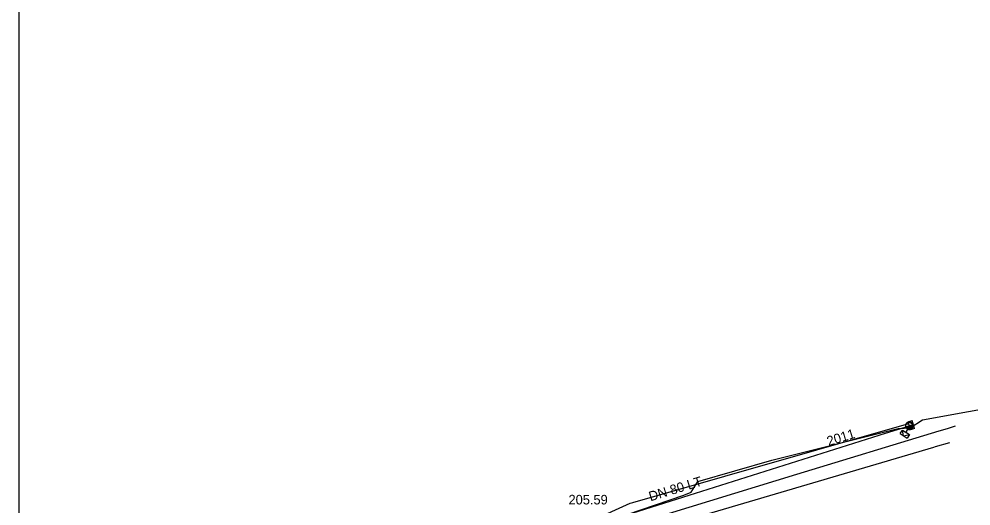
# Model space of a CAD drawing. Extents: x -596024 to -594475, y -1163820 to -1161957.
# Drawn here: x -596024.4 to -595945, y -1162849.5 to -1162808.8 of the extents above; entities that cross this region are included whole.
import ezdxf

# ---------------------------------------------------------------- set-up
doc = ezdxf.new("R2010")
doc.units = 0
for name, color, linetype in [('13', 7, 'Continuous'), ('31', 7, 'Continuous'), ('Vrstva 13', 7, 'Continuous'), ('Vrstva 15', 7, 'Continuous'), ('Vrstva 42', 7, 'Continuous'), ('Vrstva 43', 7, 'Continuous'), ('Vrstva 5', 7, 'Continuous'), ('Vrstva 51', 7, 'Continuous'), ('Vrstva 55', 7, 'Continuous'), ('Vrstva 63', 7, 'Continuous'), ('Vrstva 8', 7, 'Continuous')]:
    doc.layers.add(name, color=color, linetype=linetype)

# ---------------------------------------------------------------- blocks, each defined once
blk = doc.blocks.new('NN630')
at = {"layer": '31'}
for points in [[(-0.003, -0.7), (-0.703, 0)], [(-0.703, -0.7), (-0.703, 0), (0.697, 0), (0.697, -0.7)], [(-0.003, -0.7), (0.697, 0)], [(-0.703, -0.7), (0.697, -0.7)]]:
    blk.add_lwpolyline(points, dxfattribs=at)
blk = doc.blocks.new('NN440')
at = {"layer": '13'}
for points in [[(-0.631, 0), (0.629, 0)], [(0.631, -0.004), (0.627, 0.062), (0.617, 0.127), (0.6, 0.191), (0.577, 0.252), (0.547, 0.311), (0.511, 0.366), (0.469, 0.417), (0.423, 0.464), (0.371, 0.505), (0.316, 0.542), (0.257, 0.571), (0.196, 0.595), (0.132, 0.612), (0.067, 0.622), (0.001, 0.626), (-0.065, 0.622), (-0.13, 0.612), (-0.194, 0.595), (-0.255, 0.571), (-0.314, 0.542), (-0.369, 0.505), (-0.42, 0.464), (-0.467, 0.417), (-0.509, 0.366), (-0.544, 0.311), (-0.574, 0.252), (-0.598, 0.191), (-0.615, 0.127), (-0.626, 0.062), (-0.629, -0.004), (-0.626, -0.07), (-0.615, -0.135), (-0.598, -0.199), (-0.574, -0.26), (-0.544, -0.319), (-0.509, -0.374), (-0.467, -0.426), (-0.42, -0.472), (-0.369, -0.514), (-0.314, -0.55), (-0.255, -0.58), (-0.194, -0.603), (-0.13, -0.62), (-0.065, -0.631), (0.001, -0.634), (0.067, -0.631), (0.132, -0.62), (0.196, -0.603), (0.257, -0.58), (0.316, -0.55), (0.371, -0.514), (0.423, -0.472), (0.469, -0.426), (0.511, -0.374), (0.547, -0.319), (0.577, -0.26), (0.6, -0.199), (0.617, -0.135), (0.627, -0.07), (0.631, -0.004)], [(-0.601, -0.177), (0.57, -0.177)], [(-0.513, -0.325), (0.501, -0.325)], [(-0.375, -0.473), (0.353, -0.473)]]:
    blk.add_lwpolyline(points, dxfattribs=at)

msp = doc.modelspace()

# ---------------------------------------------------------------- linework, layer by layer
at = {"layer": 'Vrstva 13'}
msp.add_line((-595946.97, -1162842.98), (-595946.28, -1162842.77), dxfattribs=at)
msp.add_lwpolyline([(-595975.379, -1162854.219), (-595973.13, -1162853.01), (-595971.96, -1162850.6), (-595959.53, -1162846.81), (-595947.655, -1162843.189), (-595946.97, -1162842.98)], dxfattribs=at)
at = {"layer": 'Vrstva 42'}
msp.add_lwpolyline([(-595950.14, -1162842.76), (-595950.425, -1162843.311)], dxfattribs=at)
at = {"layer": 'Vrstva 5'}
msp.add_lwpolyline([(-595946.8, -1162844.19), (-595947.973, -1162844.536), (-595948.128, -1162844.582), (-595976.71, -1162853.01)], dxfattribs=at)
at = {"layer": 'Vrstva 51'}
msp.add_lwpolyline([(-596007.395, -1162892.082), (-596000.64, -1162863.06), (-595974.33, -1162850.4), (-595952.132, -1162843.38), (-595950.14, -1162842.76)], dxfattribs=at)
at = {"layer": 'Vrstva 55'}
for points in [[(-595976.06, -1162850.97), (-595968.96, -1162848.55), (-595968.34, -1162848.29), (-595967.79, -1162847.4), (-595961.61, -1162845.64), (-595951.07, -1162843), (-595950.08, -1162842.95), (-595949.05, -1162842.27), (-595941.37, -1162840.89)], [(-595999.354, -1162861.232), (-595999.28, -1162860.97), (-595973.421, -1162849.22), (-595973.21, -1162849.17), (-595950.182, -1162842.573)]]:
    msp.add_lwpolyline(points, dxfattribs=at)
at = {"layer": 'Vrstva 63'}
msp.add_lwpolyline([(-594475.47, -1163820.23), (-596024.42, -1163820.23), (-596024.42, -1161956.88), (-594475.47, -1161956.88)], close=True, dxfattribs=at)

# ---------------------------------------------------------------- block references
at = {"layer": 'Vrstva 43', "xscale": 0.5, "yscale": 0.5}
for name, p, rotation in [('NN440', (-595950.14, -1162842.76), 17.999999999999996), ('NN630', (-595950.14, -1162842.76), 108), ('NN630', (-595950.425, -1162843.311), -32.999999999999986)]:
    msp.add_blockref(name, p, dxfattribs=dict(at, rotation=rotation))

# ---------------------------------------------------------------- texts
at = {"layer": 'Vrstva 15'}
for s, rotation, p in [('2011', 16.95837, (-595956.878, -1162844.461)), ('DN 80 LT', 16.95686, (-595971.736, -1162849.071))]:
    msp.add_text(s, height=0.8, rotation=rotation, dxfattribs=at).set_placement(p)
at = {"layer": 'Vrstva 8'}
msp.add_text('205.59', height=0.8, dxfattribs=at).set_placement((-595978.576, -1162849.328))

doc.saveas('drawing.dxf')
